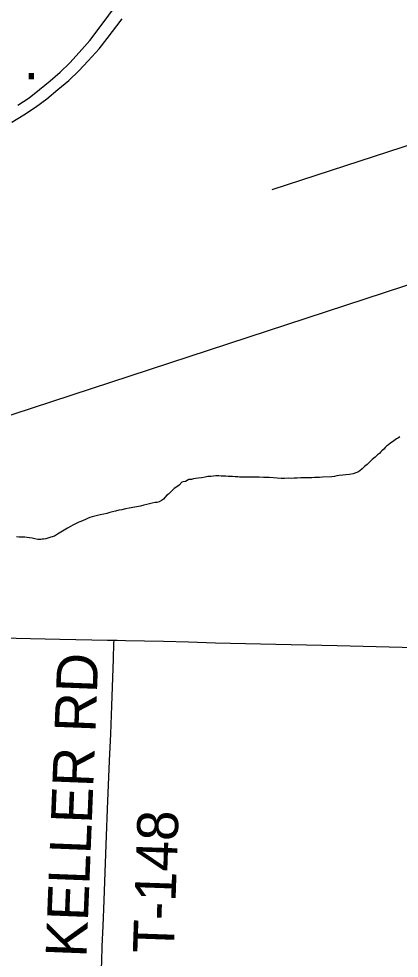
# Model space of a CAD drawing. Extents: x 2.1 to 73.9, y 4 to 26.
# Drawn here: x 47.566 to 47.83, y 21.838 to 22.49 of the extents above; entities that cross this region are included whole.
import ezdxf

# ---------------------------------------------------------------- set-up
doc = ezdxf.new("R2010")
doc.units = 0
for name, color, linetype in [('GM_X_City_Street', 7, 'Continuous'), ('GM_X_Minor_River', 7, 'Continuous'), ('GM_X_Rail_Line', 7, 'Continuous'), ('GM_X_Rail_Line_Text', 7, 'Continuous'), ('GM_X_Township_Road', 7, 'Continuous'), ('GM_X_Township_Road_Text', 7, 'Continuous'), ('GM_X_US_Route', 7, 'Continuous')]:
    doc.layers.add(name, color=color, linetype=linetype)

msp = doc.modelspace()

# ---------------------------------------------------------------- linework, layer by layer
at = {"layer": 'GM_X_City_Street'}
msp.add_lwpolyline([(47.74205, 22.37111), (48.0048, 22.45661)], dxfattribs=at)
at = {"layer": 'GM_X_Minor_River'}
for points in [[(47.83065, 22.19958), (47.82968, 22.19884), (47.82834, 22.19812), (47.82737, 22.19738), (47.82641, 22.19684), (47.82544, 22.1961), (47.82428, 22.19537), (47.82273, 22.19408), (47.82137, 22.19298), (47.8204, 22.19205), (47.81942, 22.19094), (47.81825, 22.18983), (47.81728, 22.1889), (47.8165, 22.18797), (47.81514, 22.18706), (47.81358, 22.18539), (47.81146, 22.18392), (47.80971, 22.18226), (47.80795, 22.1804), (47.8062, 22.17893), (47.80445, 22.17726), (47.8029, 22.17597), (47.80155, 22.17506), (47.80021, 22.17452), (47.79829, 22.17381), (47.79581, 22.1733), (47.79315, 22.17318), (47.79105, 22.17285), (47.78858, 22.17273), (47.78686, 22.17239), (47.78533, 22.17205), (47.78343, 22.17191), (47.77696, 22.1715), (47.77487, 22.17136), (47.77316, 22.17141), (47.77144, 22.17126), (47.76954, 22.17112), (47.76651, 22.1712), (47.76422, 22.17107), (47.76195, 22.17112), (47.75947, 22.1708), (47.75738, 22.17086), (47.75529, 22.17072), (47.7532, 22.17077), (47.75073, 22.17065), (47.74826, 22.17071), (47.74561, 22.17097), (47.74295, 22.17103), (47.74011, 22.1713), (47.73612, 22.1714), (47.73308, 22.17147), (47.73005, 22.17155), (47.7272, 22.17162), (47.72473, 22.1715), (47.72245, 22.17155), (47.72074, 22.1716), (47.71941, 22.17163), (47.71828, 22.17185), (47.71733, 22.17187), (47.71638, 22.1719), (47.71467, 22.17194), (47.71316, 22.17198), (47.71164, 22.17202), (47.70993, 22.17225), (47.70822, 22.17229), (47.70671, 22.17233), (47.705, 22.17238), (47.7031, 22.17243), (47.70139, 22.17228), (47.69948, 22.17214), (47.69758, 22.172), (47.69567, 22.17147), (47.693, 22.17116), (47.69071, 22.17084), (47.689, 22.17069), (47.68747, 22.17035), (47.68614, 22.17001), (47.68518, 22.16984), (47.68423, 22.16986), (47.68192, 22.16859), (47.68039, 22.16825), (47.67944, 22.16809), (47.67749, 22.16605), (47.67594, 22.16495), (47.6742, 22.16366), (47.67284, 22.16237), (47.67148, 22.16107), (47.67012, 22.15978), (47.66896, 22.15905), (47.66759, 22.15756), (47.6668, 22.15625), (47.66545, 22.15534), (47.66371, 22.15443), (47.66219, 22.15409), (47.66085, 22.15394), (47.65875, 22.15342), (47.65703, 22.15308), (47.65512, 22.15256), (47.65302, 22.15205)], [(47.65302, 22.15205), (47.65073, 22.15153), (47.6429, 22.15002), (47.64042, 22.14952), (47.63794, 22.14901), (47.63565, 22.14869), (47.63354, 22.14798), (47.63125, 22.14747), (47.62953, 22.14694), (47.62743, 22.14643), (47.62533, 22.14591), (47.62284, 22.1454), (47.62094, 22.14507), (47.61921, 22.14455), (47.6173, 22.14403), (47.61558, 22.1435), (47.61405, 22.14297), (47.6127, 22.14224), (47.61097, 22.14153), (47.60943, 22.14081), (47.60809, 22.14027), (47.60655, 22.13955), (47.60521, 22.13902), (47.60386, 22.13829), (47.60213, 22.13738), (47.6002, 22.1361), (47.59789, 22.13483), (47.59557, 22.13337), (47.59326, 22.1321), (47.59114, 22.13064), (47.58865, 22.12994), (47.58654, 22.12923), (47.58501, 22.1287), (47.58349, 22.12855), (47.58254, 22.12858), (47.58158, 22.12841), (47.58063, 22.12825), (47.57968, 22.12827), (47.5776, 22.1287), (47.57571, 22.12913), (47.57383, 22.12956), (47.57212, 22.12979), (47.5706, 22.12983), (47.56908, 22.12987), (47.56662, 22.12993), (47.56472, 22.13017)]]:
    msp.add_lwpolyline(points, dxfattribs=at)
at = {"layer": 'GM_X_Rail_Line'}
msp.add_lwpolyline([(46.37711, 21.82964), (47.12758, 22.0728), (48.07818, 22.38437), (48.43367, 22.49981), (48.47937, 22.5158), (48.52401, 22.53278), (48.5733, 22.55674), (48.61543, 22.57739), (48.65067, 22.59609), (48.67554, 22.61161), (48.7021, 22.62796), (48.72324, 22.64236), (48.75853, 22.66792)], dxfattribs=at)
at = {"layer": 'GM_X_Township_Road'}
for points in [[(47.128, 22.07072), (47.13257, 22.07059), (47.14375, 22.07027), (47.1714, 22.06955), (47.20123, 22.06869), (47.21273, 22.06854), (47.23292, 22.06808), (47.2556, 22.06758), (47.26834, 22.06713), (47.27704, 22.06702), (47.28854, 22.06679), (47.31713, 22.06616), (47.38548, 22.06434), (47.43364, 22.06315), (47.4731, 22.06218), (47.48429, 22.06196), (47.49609, 22.06165), (47.54394, 22.06041), (47.5949, 22.0592), (47.61696, 22.05867), (47.62782, 22.05847), (47.63245, 22.05838)], [(47.62278, 21.80862), (47.62294, 21.81212), (47.62313, 21.81618), (47.62385, 21.83574), (47.62427, 21.84599), (47.62487, 21.86027), (47.62557, 21.87796), (47.62618, 21.89752), (47.62721, 21.92267), (47.62795, 21.9413), (47.62928, 21.97483), (47.63011, 21.99345), (47.63087, 22.01301), (47.63205, 22.04562), (47.63238, 22.05617), (47.63245, 22.05838)], [(47.63245, 22.05838), (47.63467, 22.05837), (47.64026, 22.05834), (47.66667, 22.05769), (47.68407, 22.05723), (47.70271, 22.05672), (47.73409, 22.05596), (47.78723, 22.05475), (47.80525, 22.05435), (47.82327, 22.05389), (47.89504, 22.05189), (47.93978, 22.0508), (47.95935, 22.05029), (47.97675, 22.04993), (48.02087, 22.0489), (48.05723, 22.04811), (48.07277, 22.04777), (48.09048, 22.04741), (48.13542, 22.04657)]]:
    msp.add_lwpolyline(points, dxfattribs=at)
at = {"layer": 'GM_X_US_Route'}
for points in [[(47.56561, 22.42968), (47.57351, 22.43477), (47.58074, 22.44044), (47.58814, 22.44644), (47.59504, 22.45261), (47.6017, 22.45894), (47.60815, 22.46619), (47.61555, 22.47449), (47.6255, 22.48765), (47.63199, 22.49644)], [(47.56163, 22.41794), (47.56993, 22.42303), (47.57791, 22.4283), (47.58571, 22.43405), (47.59352, 22.44046), (47.60109, 22.44679), (47.60791, 22.45337), (47.61449, 22.46036), (47.62205, 22.46882), (47.62772, 22.47597), (47.63808, 22.48962)]]:
    msp.add_lwpolyline(points, dxfattribs=at)

# ---------------------------------------------------------------- texts
at = {"layer": 'GM_X_Rail_Line_Text'}
msp.add_text('.', height=0.02831, rotation=1.47237, dxfattribs=at).set_placement((47.56986, 22.44749))
at = {"layer": 'GM_X_Township_Road_Text'}
for s, rotation, p in [('KELLER RD', 87.73901, (47.6133, 21.83801)), ('T-148', 88.03529, (47.67382, 21.84075))]:
    msp.add_text(s, height=0.028409, rotation=rotation, dxfattribs=at).set_placement(p)

doc.saveas('drawing.dxf')
